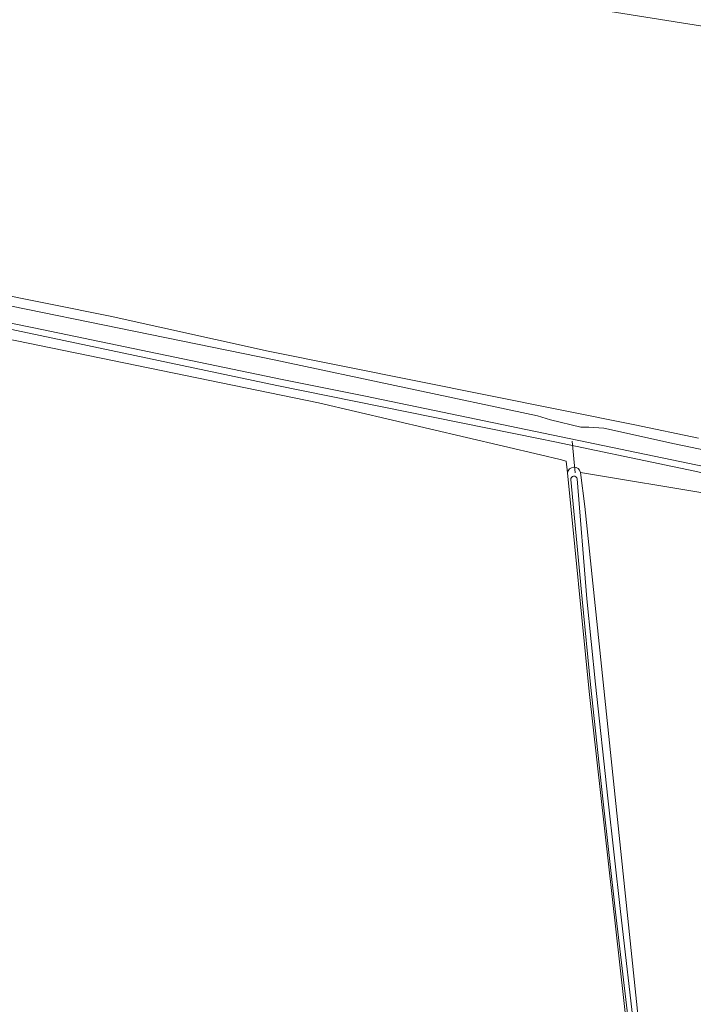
# Model space of a CAD drawing. Header units: metres. Extents: x 168032 to 180145, y 382923 to 399665.
# Tile 270 of 293: x 169971 to 170086, y 396718 to 396885. Entities that reach past the tile are written whole.
import ezdxf

# ---------------------------------------------------------------- set-up
doc = ezdxf.new("R2010")
doc.units = ezdxf.units.M
for name, color, linetype, lineweight in [('B-WE-GR-BOS_GEMENGD-GV', 8, 'Continuous', 18), ('B-WE-GR-BOS_LOOF-GV', 8, 'Continuous', 18), ('B-WE-GR-BOUWLAND-GV', 8, 'Continuous', 18), ('B-WE-KW-KUNSTWERK_DUIKER-G', 8, 'Continuous', 18), ('B-WE-OG-TERREIN_CULTUURSCHEIDING-GV', 8, 'Continuous', 18), ('B-WE-OG-WATER_BEEK-GV', 8, 'Continuous', 18), ('B-WE-OG-WATER_SLOOT-GV', 8, 'Continuous', 18)]:
    doc.layers.add(name, color=color, linetype=linetype, lineweight=lineweight)

msp = doc.modelspace()

# ---------------------------------------------------------------- linework, layer by layer
at = {"layer": 'B-WE-GR-BOS_GEMENGD-GV', "flags": 128}
msp.add_lwpolyline([(170067.763, 396886.571), (170089.825, 396883.046)], dxfattribs=at)
at = {"layer": 'B-WE-GR-BOS_LOOF-GV', "flags": 128}
msp.add_lwpolyline([(170110.648, 396583.507), (170103.652, 396654.18), (170089.106, 396803.977), (170066.655, 396807.754), (170067.378, 396801.967), (170079.124, 396689.269), (170080.733, 396672.177), (170084.962, 396627.514), (170088.657, 396589.414), (170088.799, 396588.332), (170088.825, 396588.195), (170088.927, 396587.997), (170089.092, 396587.848)], close=True, dxfattribs=at)
at = {"layer": 'B-WE-GR-BOUWLAND-GV', "flags": 128}
for points in [[(170089.825, 396883.046), (170067.763, 396886.571)], [(170074.603, 396712.631), (170068.116, 396770.57), (170064.411, 396807.664), (170064.206, 396809.66), (170063.182, 396809.961), (170059.839, 396810.743), (170022.198, 396819.551), (169956.317, 396833.045), (169946.372, 396835.151), (169878.218, 396849.589), (169786.454, 396869.028), (169787.027, 396867.337), (169803.662, 396818.212), (169820.321, 396769.016), (169823.74, 396758.778), (169826.213, 396751.371), (169826.652, 396750.058), (169844.53, 396696.52)], [(169965.653, 396838.464), (169986.833, 396834.248), (170013.656, 396828.306), (170075.884, 396815.817), (170086.678, 396813.557)]]:
    msp.add_lwpolyline(points, dxfattribs=at)
at = {"layer": 'B-WE-KW-KUNSTWERK_DUIKER-G', "flags": 128}
msp.add_lwpolyline([(170065.738, 396807.654), (170065.238, 396813.028)], dxfattribs=at)
at = {"layer": 'B-WE-OG-TERREIN_CULTUURSCHEIDING-GV', "flags": 128}
for points in [[(170114.915, 396798.475), (170170.679, 396785.763), (170177.732, 396788.606), (170172.367, 396791.022), (170167.057, 396790.796), (170154.397, 396793.377), (170143.007, 396795.699), (170114.1, 396801.925), (170084.988, 396808.192), (170082.275, 396808.774), (170062.316, 396812.938), (170059.534, 396813.502), (170015.117, 396822.515), (169946.779, 396836.93)], [(169956.317, 396833.045), (170022.198, 396819.551), (170059.839, 396810.743), (170063.182, 396809.961), (170064.206, 396809.66), (170064.411, 396807.664)], [(170066.655, 396807.754), (170089.106, 396803.977), (170114.915, 396798.475)]]:
    msp.add_lwpolyline(points, dxfattribs=at)
at = {"layer": 'B-WE-OG-TERREIN_CULTUURSCHEIDING-GV'}
msp.add_lwpolyline([(170064.411, 396807.664, -0.7994661), (170066.655, 396807.754)], format="xyb", dxfattribs=at)
at = {"layer": 'B-WE-OG-WATER_BEEK-GV', "flags": 128}
for points in [[(170096.486, 396809.691), (170082.593, 396812.614), (170070.632, 396815.227), (170068.034, 396815.394), (170066.7, 396815.415), (170061.571, 396816.664), (170059.326, 396817.357), (170014.656, 396826.824), (169943.684, 396841.339)], [(169952.005, 396836.67), (169973.867, 396832.264), (170016.038, 396823.526), (170030.126, 396820.681), (170107.994, 396804.485)]]:
    msp.add_lwpolyline(points, dxfattribs=at)
at = {"layer": 'B-WE-OG-WATER_SLOOT-GV', "flags": 128}
for points in [[(169943.684, 396841.339), (170014.656, 396826.824), (170059.326, 396817.357), (170061.571, 396816.664), (170066.7, 396815.415), (170068.034, 396815.394), (170070.632, 396815.227), (170082.593, 396812.614), (170096.486, 396809.691)], [(170086.678, 396813.557), (170075.884, 396815.817), (170013.656, 396828.306), (169986.833, 396834.248), (169965.653, 396838.464)], [(169946.779, 396836.93), (170015.117, 396822.515), (170059.534, 396813.502), (170062.316, 396812.938), (170082.275, 396808.774), (170084.988, 396808.192), (170114.1, 396801.925)], [(170107.994, 396804.485), (170030.126, 396820.681), (170016.038, 396823.526), (169973.867, 396832.264), (169952.005, 396836.67)], [(170064.411, 396807.664), (170068.116, 396770.57), (170074.603, 396712.631)], [(170084.962, 396627.514), (170080.733, 396672.177), (170079.124, 396689.269), (170067.378, 396801.967), (170066.655, 396807.754)], [(170075.052, 396712.103), (170072.612, 396733.144), (170070.449, 396752.385), (170068.347, 396771.748), (170066.901, 396786.221), (170064.992, 396806.546), (170065.015, 396806.699), (170065.112, 396806.886), (170065.272, 396807.024), (170065.471, 396807.094), (170065.682, 396807.085), (170065.874, 396806.999), (170066.021, 396806.848), (170066.102, 396806.653), (170067.737, 396786.304), (170069.183, 396771.835), (170071.285, 396752.478), (170073.447, 396733.24), (170075.888, 396712.194)], [(170075.888, 396712.194), (170073.447, 396733.24), (170071.285, 396752.478), (170069.183, 396771.835), (170067.737, 396786.304), (170066.102, 396806.653), (170066.021, 396806.848), (170065.874, 396806.999), (170065.682, 396807.085), (170065.471, 396807.094), (170065.272, 396807.024), (170065.112, 396806.886), (170065.015, 396806.699), (170064.992, 396806.546), (170066.901, 396786.221), (170068.347, 396771.748), (170070.449, 396752.385), (170072.612, 396733.144), (170075.052, 396712.103)]]:
    msp.add_lwpolyline(points, dxfattribs=at)
at = {"layer": 'B-WE-OG-WATER_SLOOT-GV'}
msp.add_lwpolyline([(170066.655, 396807.754, 0.7994661), (170064.411, 396807.664)], format="xyb", dxfattribs=at)

doc.saveas('drawing.dxf')
